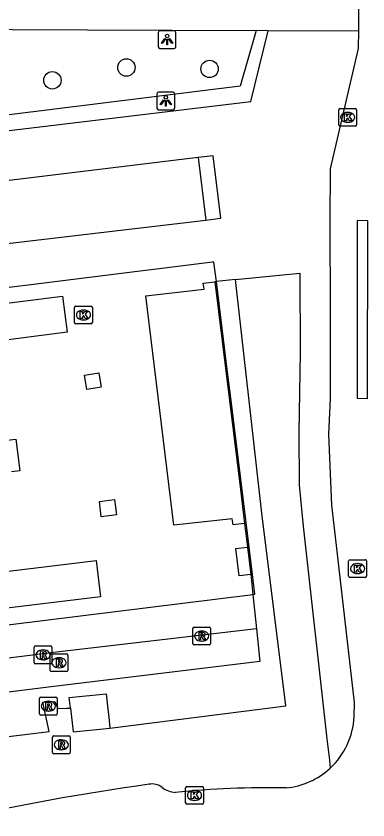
# Model space of a CAD drawing. Extents: x 161477 to 163040, y 383680 to 384868.
# Drawn here: x 162206.98 to 162226.77, y 384104.7 to 384149.92 of the extents above; entities that cross this region are included whole.
import ezdxf

# ---------------------------------------------------------------- set-up
doc = ezdxf.new("R2010")
doc.units = 0
for name, color, linetype in [('IMGEO_Boom', 7, 'Continuous'), ('IMGEO_Haag', 7, 'Continuous'), ('IMGEO_Kolk', 7, 'Continuous'), ('IMGEO_Lichtpunt', 7, 'Continuous'), ('IMGEO_Pand', 7, 'Continuous'), ('IMGEO_Pand_overbouw', 7, 'Continuous'), ('IMGEO_Rijbaan_lokaal_open', 7, 'Continuous'), ('IMGEO_Rioolput', 7, 'Continuous'), ('IMGEO_Voetpad_gesloten', 7, 'Continuous'), ('IMGEO_Voetpad_open', 7, 'Continuous')]:
    doc.layers.add(name, color=color, linetype=linetype)

msp = doc.modelspace()

# ---------------------------------------------------------------- linework, layer by layer
at = {"layer": 'IMGEO_Boom'}
for centre in [(162213.183, 384147.025), (162217.86, 384146.947), (162209.017, 384146.304)]:
    msp.add_circle(centre, 0.489, dxfattribs=at)
at = {"layer": 'IMGEO_Haag'}
for points in [[(162220.49, 384149.11), (162219.589, 384145.969), (162198.711, 384143.388), (162198.286, 384143.335)], [(162212.258, 384109.867), (162222.157, 384111.105), (162220.805, 384121.954), (162219.38, 384134.588), (162219.324, 384135.09)], [(162179.634, 384106.083), (162208.839, 384109.666), (162208.476, 384111.316), (162209.156, 384111.352), (162209.317, 384110.962), (162209.819, 384110.982), (162210.034, 384110.991)]]:
    msp.add_lwpolyline(points, dxfattribs=at)
at = {"layer": 'IMGEO_Kolk'}
for p, q in [((162225.131, 384143.795), (162225.131, 384144.647)), ((162225.206, 384144.721), (162226.058, 384144.721)), ((162226.132, 384144.647), (162226.132, 384143.795)), ((162225.619, 384144.501), (162225.644, 384144.501)), ((162226.058, 384143.721), (162225.206, 384143.721)), ((162225.642, 384143.941), (162225.617, 384143.941)), ((162210.266, 384132.676), (162210.266, 384133.528)), ((162210.341, 384133.602), (162211.193, 384133.602)), ((162210.754, 384133.382), (162210.779, 384133.382)), ((162211.267, 384133.528), (162211.267, 384132.676)), ((162211.193, 384132.602), (162210.341, 384132.602)), ((162210.777, 384132.822), (162210.752, 384132.822)), ((162225.763, 384119.337), (162226.615, 384119.337)), ((162225.688, 384118.411), (162225.688, 384119.263)), ((162226.176, 384119.117), (162226.201, 384119.117)), ((162226.689, 384119.263), (162226.689, 384118.411)), ((162226.199, 384118.557), (162226.174, 384118.557)), ((162226.615, 384118.337), (162225.763, 384118.337)), ((162216.514, 384105.649), (162216.514, 384106.501)), ((162216.589, 384106.575), (162217.441, 384106.575)), ((162217.002, 384106.355), (162217.027, 384106.355)), ((162217.515, 384106.501), (162217.515, 384105.649)), ((162217.025, 384105.795), (162217, 384105.795)), ((162217.441, 384105.575), (162216.589, 384105.575))]:
    msp.add_line(p, q, dxfattribs=at)
for points in [[(162225.131, 384143.795), (162225.131, 384144.647)], [(162225.206, 384144.721), (162226.058, 384144.721)], [(162226.132, 384144.647), (162226.132, 384143.795)], [(162225.452, 384144.421), (162225.575, 384144.421), (162225.575, 384144.27), (162225.705, 384144.421), (162225.869, 384144.421), (162225.723, 384144.27), (162225.876, 384144.021), (162225.724, 384144.021), (162225.639, 384144.185), (162225.575, 384144.118), (162225.575, 384144.021), (162225.452, 384144.021), (162225.452, 384144.421)], [(162226.058, 384143.721), (162225.206, 384143.721)], [(162210.266, 384132.676), (162210.266, 384133.528)], [(162210.341, 384133.602), (162211.193, 384133.602)], [(162210.587, 384133.302), (162210.71, 384133.302), (162210.71, 384133.151), (162210.84, 384133.302), (162211.004, 384133.302), (162210.858, 384133.151), (162211.011, 384132.902), (162210.859, 384132.902), (162210.774, 384133.066), (162210.71, 384132.999), (162210.71, 384132.902), (162210.587, 384132.902), (162210.587, 384133.302)], [(162211.267, 384133.528), (162211.267, 384132.676)], [(162211.193, 384132.602), (162210.341, 384132.602)], [(162225.763, 384119.337), (162226.615, 384119.337)], [(162225.688, 384118.411), (162225.688, 384119.263)], [(162226.009, 384119.037), (162226.132, 384119.037), (162226.132, 384118.886), (162226.262, 384119.037), (162226.426, 384119.037), (162226.28, 384118.886), (162226.433, 384118.637), (162226.281, 384118.637), (162226.196, 384118.801), (162226.132, 384118.734), (162226.132, 384118.637), (162226.009, 384118.637), (162226.009, 384119.037)], [(162226.689, 384119.263), (162226.689, 384118.411)], [(162226.615, 384118.337), (162225.763, 384118.337)], [(162216.514, 384105.649), (162216.514, 384106.501)], [(162216.589, 384106.575), (162217.441, 384106.575)], [(162216.835, 384106.275), (162216.958, 384106.275), (162216.958, 384106.124), (162217.088, 384106.275), (162217.252, 384106.275), (162217.106, 384106.124), (162217.259, 384105.875), (162217.107, 384105.875), (162217.022, 384106.039), (162216.958, 384105.972), (162216.958, 384105.875), (162216.835, 384105.875), (162216.835, 384106.275)], [(162217.515, 384106.501), (162217.515, 384105.649)], [(162217.441, 384105.575), (162216.589, 384105.575)]]:
    msp.add_lwpolyline(points, dxfattribs=at)
for centre, start, end in [((162225.208, 384144.645), 91.552, 178.448), ((162225.208, 384144.645), 91.552, 178.448), ((162226.056, 384144.645), 1.552, 88.448), ((162226.056, 384144.645), 1.552, 88.448), ((162225.208, 384143.797), 181.552, 268.448), ((162225.208, 384143.797), 181.552, 268.448), ((162226.056, 384143.797), 271.552, 358.448), ((162226.056, 384143.797), 271.552, 358.448), ((162210.343, 384133.526), 91.552, 178.448), ((162210.343, 384133.526), 91.552, 178.448), ((162211.191, 384133.526), 1.552, 88.448), ((162211.191, 384133.526), 1.552, 88.448), ((162210.343, 384132.678), 181.552, 268.448), ((162210.343, 384132.678), 181.552, 268.448), ((162211.191, 384132.678), 271.552, 358.448), ((162211.191, 384132.678), 271.552, 358.448), ((162225.765, 384119.261), 91.552, 178.448), ((162225.765, 384119.261), 91.552, 178.448), ((162226.613, 384119.261), 1.552, 88.448), ((162226.613, 384119.261), 1.552, 88.448), ((162225.765, 384118.413), 181.552, 268.448), ((162225.765, 384118.413), 181.552, 268.448), ((162226.613, 384118.413), 271.552, 358.448), ((162226.613, 384118.413), 271.552, 358.448), ((162216.591, 384106.499), 91.552, 178.448), ((162216.591, 384106.499), 91.552, 178.448), ((162217.439, 384106.499), 1.552, 88.448), ((162217.439, 384106.499), 1.552, 88.448), ((162216.591, 384105.651), 181.552, 268.448), ((162216.591, 384105.651), 181.552, 268.448), ((162217.439, 384105.651), 271.552, 358.448), ((162217.439, 384105.651), 271.552, 358.448)]:
    msp.add_arc(centre, 0.0765, start, end, dxfattribs=at)
for centre, major_axis, ratio, start_param, end_param in [((162225.618, 384144.221), (-0.387, 0.002), 0.722429, 4.712389, 7.853982), ((162225.643, 384144.221), (-0.39, 0.002), 0.717154, 1.570796, 4.712389), ((162210.753, 384133.102), (-0.387, 0.002), 0.722429, 4.712389, 7.853982), ((162210.778, 384133.102), (-0.39, 0.002), 0.717154, 1.570796, 4.712389), ((162226.175, 384118.837), (-0.387, 0.002), 0.722429, 4.712389, 7.853982), ((162226.2, 384118.837), (-0.39, 0.002), 0.717154, 1.570796, 4.712389), ((162217.001, 384106.075), (-0.387, 0.002), 0.722429, 4.712389, 7.853982), ((162217.026, 384106.075), (-0.39, 0.002), 0.717154, 1.570796, 4.712389)]:
    msp.add_ellipse(centre, major_axis=major_axis, ratio=ratio, start_param=start_param, end_param=end_param, dxfattribs=at)
at = {"layer": 'IMGEO_Lichtpunt'}
for p, q in [((162214.975, 384149), (162214.975, 384148.193)), ((162214.975, 384149), (162214.975, 384148.193)), ((162215.877, 384149.095), (162215.069, 384149.095)), ((162215.877, 384149.095), (162215.069, 384149.095)), ((162215.971, 384148.193), (162215.971, 384149)), ((162215.971, 384148.193), (162215.971, 384149)), ((162215.069, 384148.099), (162215.877, 384148.099)), ((162215.069, 384148.099), (162215.877, 384148.099)), ((162214.904, 384145.547), (162214.904, 384144.74)), ((162214.904, 384145.547), (162214.904, 384144.74)), ((162215.806, 384145.642), (162214.998, 384145.642)), ((162215.806, 384145.642), (162214.998, 384145.642)), ((162215.9, 384144.74), (162215.9, 384145.547)), ((162215.9, 384144.74), (162215.9, 384145.547)), ((162214.998, 384144.646), (162215.806, 384144.646)), ((162214.998, 384144.646), (162215.806, 384144.646))]:
    msp.add_line(p, q, dxfattribs=at)
for points in [[(162215.349, 384148.664), (162215.388, 384148.636), (162215.2, 384148.374), (162215.162, 384148.401), (162215.349, 384148.664)], [(162215.451, 384148.616), (162215.498, 384148.616), (162215.498, 384148.294), (162215.451, 384148.294), (162215.451, 384148.616)], [(162215.561, 384148.636), (162215.599, 384148.663), (162215.786, 384148.401), (162215.747, 384148.373), (162215.561, 384148.636)], [(162215.278, 384145.211), (162215.317, 384145.183), (162215.129, 384144.921), (162215.091, 384144.948), (162215.278, 384145.211)], [(162215.38, 384145.163), (162215.427, 384145.163), (162215.427, 384144.841), (162215.38, 384144.841), (162215.38, 384145.163)], [(162215.49, 384145.183), (162215.528, 384145.21), (162215.715, 384144.948), (162215.676, 384144.92), (162215.49, 384145.183)]]:
    msp.add_lwpolyline(points, dxfattribs=at)
for centre in [(162215.474, 384148.798), (162215.403, 384145.345)]:
    msp.add_circle(centre, 0.0994, dxfattribs=at)
for centre, start, end in [((162215.069, 384149), 90, 180), ((162215.069, 384149), 90, 180), ((162215.877, 384149), 0, 90), ((162215.877, 384149), 0, 90), ((162215.069, 384148.193), 180, 270), ((162215.069, 384148.193), 180, 270), ((162215.877, 384148.193), 270, 0), ((162215.877, 384148.193), 270, 360), ((162214.998, 384145.547), 90, 180), ((162214.998, 384145.547), 90, 180), ((162215.806, 384145.547), 0, 90), ((162215.806, 384145.547), 0, 90), ((162214.998, 384144.74), 180, 270), ((162214.998, 384144.74), 180, 270), ((162215.806, 384144.74), 270, 0), ((162215.806, 384144.74), 270, 360)]:
    msp.add_arc(centre, 0.0946, start, end, dxfattribs=at)
at = {"layer": 'IMGEO_Pand'}
for points in [[(162219.829, 384121.376), (162219.181, 384121.299), (162219.141, 384121.637), (162215.853, 384121.279), (162214.276, 384134.176), (162217.549, 384134.562), (162217.509, 384134.889), (162218.164, 384134.97)], [(162218.164, 384134.97), (162219.6, 384123.284), (162219.829, 384121.376)], [(162211.629, 384129.855), (162211.76, 384129.047), (162210.952, 384128.916), (162210.821, 384129.724), (162211.629, 384129.855)], [(162212.518, 384122.713), (162212.623, 384121.856), (162211.766, 384121.751), (162211.661, 384122.608), (162212.518, 384122.713)], [(162220.178, 384118.494), (162219.522, 384118.419), (162219.345, 384119.96), (162220.001, 384120.035)], [(162220.001, 384120.035), (162220.178, 384118.494)]]:
    msp.add_lwpolyline(points, dxfattribs=at)
at = {"layer": 'IMGEO_Pand_overbouw'}
msp.add_lwpolyline([(162219.068, 384128.293), (162218.873, 384129.881), (162218.245, 384134.978), (162218.11, 384136.078), (162218.036, 384136.069), (162196.646, 384133.407), (162191.119, 384132.719), (162174.229, 384130.618), (162173.837, 384130.569), (162168.116, 384129.857), (162169.049, 384122.85), (162170.477, 384111.232), (162173.756, 384111.636), (162174.149, 384111.685), (162176.134, 384111.93), (162176.526, 384111.978), (162193.416, 384114.06), (162204.679, 384115.449), (162220.3, 384117.375), (162220.411, 384117.389), (162220.274, 384118.505), (162220.026, 384120.514)], close=True, dxfattribs=at)
at = {"layer": 'IMGEO_Rijbaan_lokaal_open'}
for points in [[(162226.252, 384149.109), (162226.305, 384154.727)], [(162225.992, 384110.495), (162226.022, 384111.309), (162225.006, 384120.133), (162224.744, 384122.399), (162224.57, 384126.394), (162224.668, 384128.407), (162224.667, 384130.41), (162224.67, 384133.303), (162224.639, 384138.36), (162224.658, 384141.329), (162226.233, 384148.095), (162226.252, 384149.109)], [(162226.772, 384138.397), (162226.164, 384138.414), (162226.159, 384128.422), (162226.757, 384128.411), (162226.772, 384138.397)]]:
    msp.add_lwpolyline(points, dxfattribs=at)
for centre, radius, start, end in [((162221.784, 384110.695), 4.212, 312.9591, 357.2816), ((162221.783, 384110.699), 4.216, 275.1808, 312.9319), ((162233.717, 383968.777), 139.264, 97.94955, 102.58183), ((162214.628, 384105.799), 0.919, 51.877, 100.7448), ((162216.113, 384107.806), 1.578, 234.4744, 263.304), ((162221.293, 384052.713), 53.795, 89.0718, 95.7222)]:
    msp.add_arc(centre, radius, start, end, dxfattribs=at)
at = {"layer": 'IMGEO_Rioolput'}
for p, q in [((162216.918, 384114.612), (162216.918, 384115.464)), ((162216.993, 384115.538), (162217.845, 384115.538)), ((162217.406, 384115.318), (162217.431, 384115.318)), ((162217.919, 384115.464), (162217.919, 384114.612)), ((162217.429, 384114.758), (162217.404, 384114.758)), ((162207.993, 384113.556), (162207.993, 384114.408)), ((162208.068, 384114.482), (162208.92, 384114.482)), ((162208.994, 384114.408), (162208.994, 384113.556)), ((162217.845, 384114.538), (162216.993, 384114.538)), ((162208.481, 384114.262), (162208.506, 384114.262)), ((162208.892, 384113.111), (162208.892, 384113.963)), ((162208.967, 384114.037), (162209.819, 384114.037)), ((162209.893, 384113.963), (162209.893, 384113.111)), ((162208.92, 384113.482), (162208.068, 384113.482)), ((162208.504, 384113.702), (162208.479, 384113.702)), ((162209.38, 384113.817), (162209.405, 384113.817)), ((162209.819, 384113.037), (162208.967, 384113.037)), ((162209.403, 384113.257), (162209.378, 384113.257)), ((162208.366, 384111.596), (162209.218, 384111.596)), ((162208.291, 384110.67), (162208.291, 384111.522)), ((162208.779, 384111.376), (162208.804, 384111.376)), ((162209.292, 384111.522), (162209.292, 384110.67)), ((162208.802, 384110.816), (162208.777, 384110.816)), ((162209.218, 384110.596), (162208.366, 384110.596)), ((162209.018, 384108.496), (162209.018, 384109.348)), ((162209.093, 384109.422), (162209.945, 384109.422)), ((162210.019, 384109.348), (162210.019, 384108.496)), ((162209.506, 384109.202), (162209.531, 384109.202)), ((162209.529, 384108.642), (162209.504, 384108.642)), ((162209.945, 384108.422), (162209.093, 384108.422))]:
    msp.add_line(p, q, dxfattribs=at)
for points in [[(162216.918, 384114.612), (162216.918, 384115.464)], [(162216.993, 384115.538), (162217.845, 384115.538)], [(162217.507, 384115.236), (162217.255, 384115.238), (162217.255, 384114.838)], [(162217.919, 384115.464), (162217.919, 384114.612)], [(162217.255, 384114.838), (162217.379, 384114.838), (162217.379, 384115), (162217.39, 384115)], [(162217.433, 384115.157), (162217.379, 384115.157), (162217.379, 384115.076)], [(162217.379, 384115.076), (162217.431, 384115.076)], [(162217.437, 384114.971), (162217.508, 384114.838), (162217.648, 384114.838), (162217.583, 384114.964)], [(162207.993, 384113.556), (162207.993, 384114.408)], [(162208.068, 384114.482), (162208.92, 384114.482)], [(162208.994, 384114.408), (162208.994, 384113.556)], [(162217.845, 384114.538), (162216.993, 384114.538)], [(162208.582, 384114.18), (162208.33, 384114.182), (162208.33, 384113.782)], [(162208.33, 384113.782), (162208.454, 384113.782), (162208.454, 384113.944), (162208.465, 384113.944)], [(162208.508, 384114.101), (162208.454, 384114.101), (162208.454, 384114.02)], [(162208.454, 384114.02), (162208.506, 384114.02)], [(162208.512, 384113.915), (162208.583, 384113.782), (162208.723, 384113.782), (162208.658, 384113.908)], [(162208.892, 384113.111), (162208.892, 384113.963)], [(162208.967, 384114.037), (162209.819, 384114.037)], [(162209.893, 384113.963), (162209.893, 384113.111)], [(162208.92, 384113.482), (162208.068, 384113.482)], [(162209.481, 384113.735), (162209.229, 384113.737), (162209.229, 384113.337)], [(162209.229, 384113.337), (162209.353, 384113.337), (162209.353, 384113.499), (162209.364, 384113.499)], [(162209.407, 384113.656), (162209.353, 384113.656), (162209.353, 384113.575)], [(162209.353, 384113.575), (162209.405, 384113.575)], [(162209.411, 384113.47), (162209.482, 384113.337), (162209.622, 384113.337), (162209.557, 384113.463)], [(162209.819, 384113.037), (162208.967, 384113.037)], [(162208.366, 384111.596), (162209.218, 384111.596)], [(162208.291, 384110.67), (162208.291, 384111.522)], [(162208.88, 384111.294), (162208.628, 384111.296), (162208.628, 384110.896)], [(162208.806, 384111.215), (162208.752, 384111.215), (162208.752, 384111.134)], [(162209.292, 384111.522), (162209.292, 384110.67)], [(162208.628, 384110.896), (162208.752, 384110.896), (162208.752, 384111.058), (162208.763, 384111.058)], [(162208.752, 384111.134), (162208.804, 384111.134)], [(162208.81, 384111.029), (162208.881, 384110.896), (162209.021, 384110.896), (162208.956, 384111.022)], [(162209.218, 384110.596), (162208.366, 384110.596)], [(162209.018, 384108.496), (162209.018, 384109.348)], [(162209.093, 384109.422), (162209.945, 384109.422)], [(162210.019, 384109.348), (162210.019, 384108.496)], [(162209.607, 384109.12), (162209.355, 384109.122), (162209.355, 384108.722)], [(162209.355, 384108.722), (162209.479, 384108.722), (162209.479, 384108.884), (162209.49, 384108.884)], [(162209.533, 384109.041), (162209.479, 384109.041), (162209.479, 384108.96)], [(162209.479, 384108.96), (162209.531, 384108.96)], [(162209.537, 384108.855), (162209.608, 384108.722), (162209.748, 384108.722), (162209.683, 384108.848)], [(162209.945, 384108.422), (162209.093, 384108.422)]]:
    msp.add_lwpolyline(points, dxfattribs=at)
for centre, radius, start, end in [((162216.995, 384115.462), 0.0765, 91.552, 178.448), ((162216.995, 384115.462), 0.0765, 91.552, 178.448), ((162217.506, 384115.126), 0.109, 350.3612, 89.416), ((162217.843, 384115.462), 0.0765, 1.552, 88.448), ((162217.843, 384115.462), 0.0765, 1.552, 88.448), ((162217.389, 384114.947), 0.0533, 26.0293, 88.6989), ((162217.415, 384115.265), 0.19, 274.7715, 282.9687), ((162217.439, 384115.061), 0.0964, 77.0061, 93.1865), ((162217.453, 384115.118), 0.0378, 276.6634, 79.6772), ((162217.504, 384115.126), 0.112, 277.5842, 350.9817), ((162217.488, 384114.911), 0.108, 29.5134, 73.7905), ((162208.07, 384114.406), 0.0765, 91.552, 178.448), ((162208.07, 384114.406), 0.0765, 91.552, 178.448), ((162208.918, 384114.406), 0.0765, 1.552, 88.448), ((162208.918, 384114.406), 0.0765, 1.552, 88.448), ((162216.995, 384114.614), 0.0765, 181.552, 268.448), ((162216.995, 384114.614), 0.0765, 181.552, 268.448), ((162217.843, 384114.614), 0.0765, 271.552, 358.448), ((162217.843, 384114.614), 0.0765, 271.552, 358.448), ((162208.464, 384113.891), 0.0533, 26.0293, 88.6989), ((162208.49, 384114.209), 0.19, 274.7715, 282.9687), ((162208.514, 384114.005), 0.0964, 77.0061, 93.1865), ((162208.528, 384114.062), 0.0378, 276.6634, 79.6772), ((162208.581, 384114.07), 0.109, 350.3612, 89.416), ((162208.579, 384114.07), 0.112, 277.5842, 350.9817), ((162208.563, 384113.855), 0.108, 29.5134, 73.7905), ((162208.969, 384113.961), 0.0765, 91.552, 178.448), ((162208.969, 384113.961), 0.0765, 91.552, 178.448), ((162209.817, 384113.961), 0.0765, 1.552, 88.448), ((162209.817, 384113.961), 0.0765, 1.552, 88.448), ((162208.07, 384113.558), 0.0765, 181.552, 268.448), ((162208.07, 384113.558), 0.0765, 181.552, 268.448), ((162208.918, 384113.558), 0.0765, 271.552, 358.448), ((162208.918, 384113.558), 0.0765, 271.552, 358.448), ((162209.363, 384113.446), 0.0533, 26.0293, 88.6989), ((162209.389, 384113.764), 0.19, 274.7715, 282.9687), ((162209.413, 384113.56), 0.0964, 77.0061, 93.1865), ((162209.427, 384113.617), 0.0378, 276.6634, 79.6772), ((162209.48, 384113.625), 0.109, 350.3612, 89.416), ((162209.478, 384113.625), 0.112, 277.5842, 350.9817), ((162209.462, 384113.41), 0.108, 29.5134, 73.7905), ((162208.969, 384113.113), 0.0765, 181.552, 268.448), ((162208.969, 384113.113), 0.0765, 181.552, 268.448), ((162209.817, 384113.113), 0.0765, 271.552, 358.448), ((162209.817, 384113.113), 0.0765, 271.552, 358.448), ((162208.368, 384111.52), 0.0765, 91.552, 178.448), ((162208.368, 384111.52), 0.0765, 91.552, 178.448), ((162209.216, 384111.52), 0.0765, 1.552, 88.448), ((162209.216, 384111.52), 0.0765, 1.552, 88.448), ((162208.812, 384111.119), 0.0964, 77.0061, 93.1865), ((162208.826, 384111.176), 0.0378, 276.6634, 79.6772), ((162208.879, 384111.184), 0.109, 350.3612, 89.416), ((162208.877, 384111.184), 0.112, 277.5842, 350.9817), ((162208.762, 384111.005), 0.0533, 26.0293, 88.6989), ((162208.788, 384111.323), 0.19, 274.7715, 282.9687), ((162208.861, 384110.969), 0.108, 29.5134, 73.7905), ((162208.368, 384110.672), 0.0765, 181.552, 268.448), ((162208.368, 384110.672), 0.0765, 181.552, 268.448), ((162209.216, 384110.672), 0.0765, 271.552, 358.448), ((162209.216, 384110.672), 0.0765, 271.552, 358.448), ((162209.095, 384109.346), 0.0765, 91.552, 178.448), ((162209.095, 384109.346), 0.0765, 91.552, 178.448), ((162209.943, 384109.346), 0.0765, 1.552, 88.448), ((162209.943, 384109.346), 0.0765, 1.552, 88.448), ((162209.489, 384108.831), 0.0533, 26.0293, 88.6989), ((162209.515, 384109.149), 0.19, 274.7715, 282.9687), ((162209.539, 384108.945), 0.0964, 77.0061, 93.1865), ((162209.553, 384109.002), 0.0378, 276.6634, 79.6772), ((162209.606, 384109.01), 0.109, 350.3612, 89.416), ((162209.604, 384109.01), 0.112, 277.5842, 350.9817), ((162209.588, 384108.795), 0.108, 29.5134, 73.7905), ((162209.095, 384108.498), 0.0765, 181.552, 268.448), ((162209.095, 384108.498), 0.0765, 181.552, 268.448), ((162209.943, 384108.498), 0.0765, 271.552, 358.448), ((162209.943, 384108.498), 0.0765, 271.552, 358.448)]:
    msp.add_arc(centre, radius, start, end, dxfattribs=at)
for centre, major_axis, ratio, start_param, end_param in [((162217.405, 384115.038), (-0.387, 0.002), 0.722429, 4.712389, 7.853982), ((162217.43, 384115.038), (-0.39, 0.002), 0.717154, 1.570796, 4.712389), ((162208.48, 384113.982), (-0.387, 0.002), 0.722429, 4.712389, 7.853982), ((162208.505, 384113.982), (-0.39, 0.002), 0.717154, 1.570796, 4.712389), ((162209.379, 384113.537), (-0.387, 0.002), 0.722429, 4.712389, 7.853982), ((162209.404, 384113.537), (-0.39, 0.002), 0.717154, 1.570796, 4.712389), ((162208.778, 384111.096), (-0.387, 0.002), 0.722429, 4.712389, 7.853982), ((162208.803, 384111.096), (-0.39, 0.002), 0.717154, 1.570796, 4.712389), ((162209.505, 384108.922), (-0.387, 0.002), 0.722429, 4.712389, 7.853982), ((162209.53, 384108.922), (-0.39, 0.002), 0.717154, 1.570796, 4.712389)]:
    msp.add_ellipse(centre, major_axis=major_axis, ratio=ratio, start_param=start_param, end_param=end_param, dxfattribs=at)
at = {"layer": 'IMGEO_Voetpad_gesloten'}
for points in [[(162210.034, 384110.991), (162209.968, 384111.574), (162212.039, 384111.793), (162212.119, 384111.09), (162212.188, 384110.486), (162212.258, 384109.867)], [(162210.034, 384110.991), (162210.187, 384109.648), (162212.258, 384109.867)]]:
    msp.add_lwpolyline(points, dxfattribs=at)
at = {"layer": 'IMGEO_Voetpad_open'}
for points in [[(162198.29, 384143.687), (162198.334, 384149.197), (162211.003, 384149.148), (162220.49, 384149.11)], [(162198.278, 384142.692), (162198.295, 384142.487), (162220.18, 384145.121), (162221.15, 384149.095)], [(162221.15, 384149.095), (162220.49, 384149.11)], [(162221.15, 384149.095), (162226.252, 384149.109)], [(162217.227, 384141.959), (162199.483, 384139.808)], [(162217.661, 384138.444), (162218.504, 384138.549), (162218.07, 384142.063), (162217.227, 384141.959)], [(162217.227, 384141.959), (162217.661, 384138.444)], [(162199.928, 384136.346), (162217.661, 384138.444)], [(162219.324, 384135.09), (162222.932, 384135.463), (162222.955, 384130.999), (162222.878, 384126.506), (162222.907, 384123.555), (162223.122, 384121.217), (162224.469, 384109.266), (162224.605, 384108.056), (162224.655, 384107.612)], [(162219.324, 384135.09), (162218.245, 384134.978), (162218.164, 384134.97)], [(162209.588, 384134.17), (162209.845, 384132.136), (162195.553, 384130.288), (162195.418, 384132.379), (162209.588, 384134.17)], [(162206.476, 384126.057), (162206.964, 384126.107), (162207.178, 384124.341), (162206.716, 384124.274)], [(162219.829, 384121.376), (162219.943, 384120.506), (162220.001, 384120.035)], [(162211.477, 384119.29), (162211.724, 384117.255), (162179.247, 384113.309), (162179.071, 384115.359), (162211.477, 384119.29)], [(162220.178, 384118.494), (162220.3, 384117.375), (162220.511, 384115.448)], [(162220.511, 384115.448), (162208.929, 384114.095), (162179.109, 384110.335), (162179.332, 384108.485)], [(162220.511, 384115.448), (162220.698, 384113.607), (162208.8, 384112.17), (162179.332, 384108.485)]]:
    msp.add_lwpolyline(points, dxfattribs=at)

doc.saveas('drawing.dxf')
